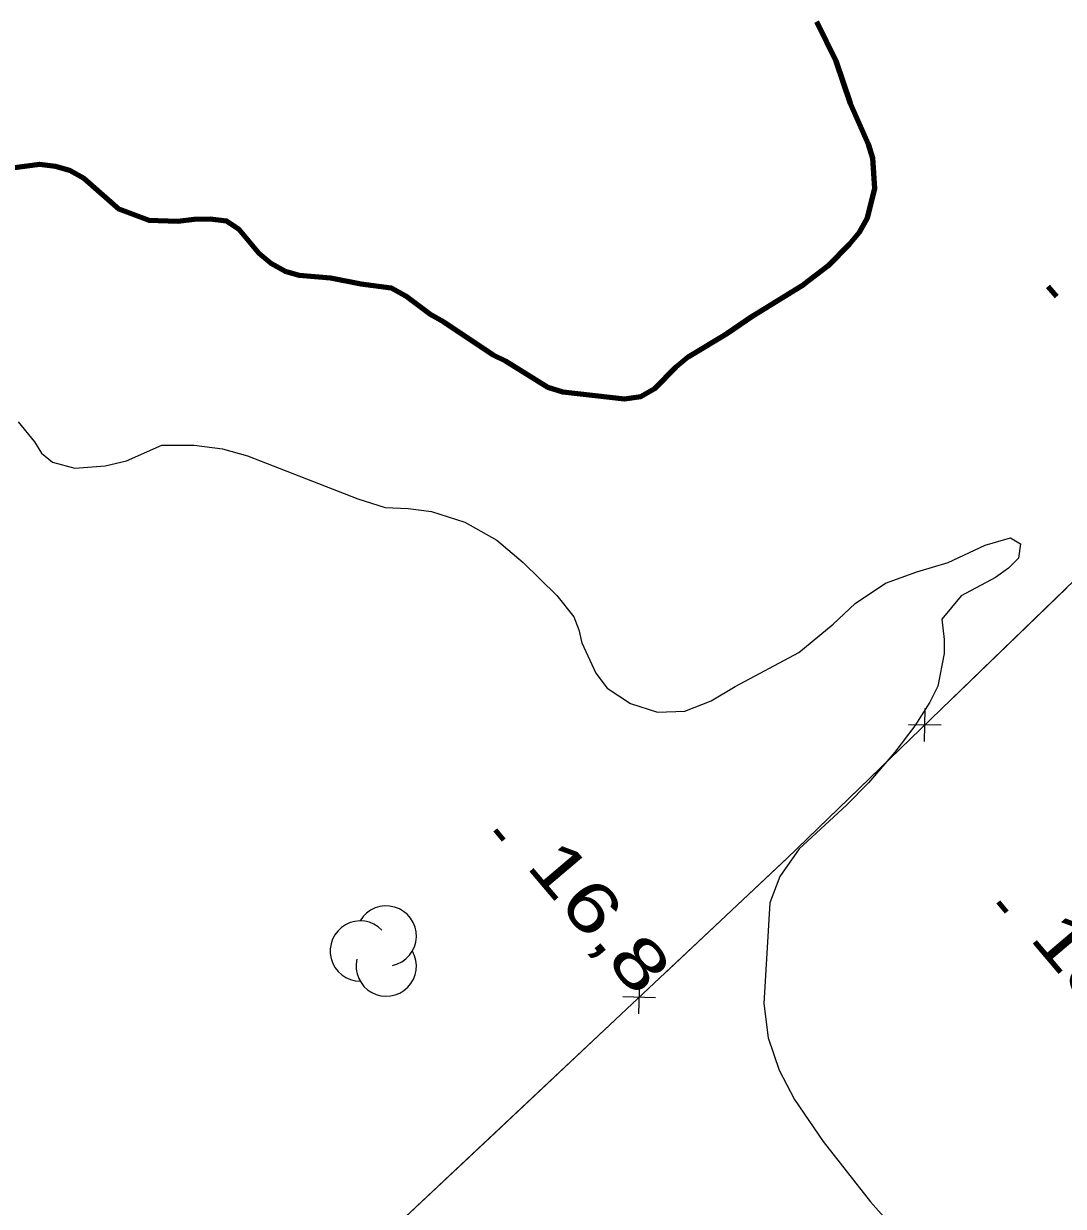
# Model space of a CAD drawing. Extents: x 386081 to 389416, y 5130568 to 5134082.
# Drawn here: x 388147.2 to 388210.4, y 5132424.5 to 5132496.4 of the extents above; entities that cross this region are included whole.
import ezdxf

# ---------------------------------------------------------------- set-up
doc = ezdxf.new("R2010")
doc.units = 0
doc.header["$LTSCALE"] = 1.2
doc.linetypes.add('DASH_DOUBLE_DOT', pattern=[9.2, 5, -1.2, 0.3, -1.2, 0.3, -1.2])
for name, color, linetype, lineweight in [('2', 7, 'Continuous', 13), ('3', 7, 'Continuous', 140), ('37', 7, 'Continuous', 13), ('4', 7, 'DASH_DOUBLE_DOT', 53), ('44', 7, 'Continuous', 25)]:
    doc.layers.add(name, color=color, linetype=linetype, lineweight=lineweight)

msp = doc.modelspace()

# ---------------------------------------------------------------- linework, layer by layer
at = {"layer": '2'}
for points in [[(388146.84, 5132472.17), (388147.83, 5132470.95), (388148.26, 5132470.27), (388148.93, 5132469.72), (388150.29, 5132469.36), (388152.13, 5132469.5), (388153.42, 5132469.81), (388155.57, 5132470.75), (388157.54, 5132470.76), (388159.26, 5132470.53), (388160.79, 5132470.11), (388167.49, 5132467.5), (388169.15, 5132466.96), (388170.56, 5132466.91), (388171.97, 5132466.73), (388174, 5132466.07), (388175.96, 5132464.97), (388177.56, 5132463.63), (388179.59, 5132461.61), (388180.63, 5132460.32), (388180.94, 5132459.53), (388181.12, 5132458.73), (388181.98, 5132456.89), (388182.66, 5132455.97), (388184.07, 5132455.05), (388185.73, 5132454.51), (388187.39, 5132454.58), (388188.98, 5132455.21), (388190.45, 5132456.08), (388194.32, 5132458.14), (388196.4, 5132459.88), (388197.75, 5132461.12), (388199.59, 5132462.36), (388201.49, 5132463.05), (388203.39, 5132463.62), (388205.65, 5132464.68), (388207.19, 5132465.12), (388207.8, 5132464.75), (388207.68, 5132463.89), (388207.07, 5132463.27), (388206.27, 5132462.71), (388204.19, 5132461.59), (388203.02, 5132460.17), (388203.15, 5132458.94), (388203.15, 5132458.08), (388202.78, 5132456.1), (388202.29, 5132455.12), (388201.37, 5132453.69)], [(388201.37, 5132453.69), (388200.15, 5132452.09), (388198.55, 5132450.23), (388197.21, 5132448.86), (388194.33, 5132446.2), (388193.16, 5132444.53), (388192.55, 5132442.92), (388192.19, 5132436.8), (388192.46, 5132434.72), (388193.12, 5132432.74), (388194.05, 5132430.96), (388195.79, 5132428.41), (388198.68, 5132424.74), (388203.66, 5132419.13)]]:
    msp.add_lwpolyline(points, dxfattribs=at)
at = {"layer": '3'}
for p, q in [((388209.47, 5132480.41), (388209.98, 5132479.8)), ((388175.84, 5132447.36), (388176.35, 5132446.75)), ((388206.44, 5132442.99), (388206.95, 5132442.38))]:
    msp.add_line(p, q, dxfattribs=at)
at = {"layer": '37'}
for p, q in [((388203.42, 5132455.13), (388210.61, 5132462.08)), ((388201.96, 5132452.74), (388202, 5132454.74)), ((388202.98, 5132453.72), (388200.98, 5132453.75)), ((388186.07, 5132438.55), (388193.35, 5132445.4)), ((388184.58, 5132436.18), (388184.64, 5132438.18)), ((388185.61, 5132437.15), (388183.61, 5132437.21)), ((388175.86, 5132428.96), (388183.15, 5132435.81)), ((388168.57, 5132422.12), (388175.86, 5132428.96))]:
    msp.add_line(p, q, dxfattribs=at)
for points in [[(388287.34, 5132289.38), (388248.74, 5132321.74), (388184.09, 5132375.18), (388160.13, 5132394.21), (388149.23, 5132403.94), (388193.58, 5132445.61), (388211.11, 5132462.57), (388223.86, 5132474.92), (388275.98, 5132526.57), (388290.69, 5132513.84), (388312.5, 5132495.69), (388330.93, 5132502.38), (388348.58, 5132490.76), (388363.91, 5132480.45), (388379.23, 5132469.92), (388376.66, 5132457.38), (388392.28, 5132440.75), (388403.14, 5132429.78), (388404.34, 5132428.8), (388409.3, 5132426.19)], [(388193.35, 5132445.4), (388193.58, 5132445.61), (388200.54, 5132452.35)]]:
    msp.add_lwpolyline(points, dxfattribs=at)
at = {"layer": '4', "linetype": 'Continuous', "lineweight": 90}
msp.add_lwpolyline([(388146.16, 5132487.58), (388148.13, 5132487.84), (388149.11, 5132487.72), (388149.97, 5132487.48), (388150.84, 5132487), (388152.99, 5132485.1), (388154.77, 5132484.43), (388156.55, 5132484.38), (388157.54, 5132484.51), (388158.52, 5132484.52), (388159.51, 5132484.4), (388160.24, 5132483.91), (388161.47, 5132482.44), (388162.21, 5132481.83), (388163.07, 5132481.34), (388163.93, 5132481.1), (388165.84, 5132480.93), (388167.68, 5132480.57), (388169.52, 5132480.33), (388170.39, 5132479.84), (388171.86, 5132478.75), (388172.72, 5132478.26), (388175.73, 5132476.24), (388176.47, 5132475.88), (388179.05, 5132474.29), (388179.97, 5132473.99), (388183.72, 5132473.58), (388184.7, 5132473.71), (388185.56, 5132474.21), (388186.85, 5132475.51), (388187.58, 5132476.13), (388189.98, 5132477.57), (388191.51, 5132478.62), (388194.64, 5132480.55), (388196.11, 5132481.67), (388197.4, 5132482.97), (388198.01, 5132483.71), (388198.5, 5132484.58), (388198.93, 5132486.37), (388198.81, 5132488.21), (388198.56, 5132489.07), (388197.45, 5132491.53), (388196.59, 5132494.11), (388195.42, 5132496.5)], dxfattribs=at)
at = {"layer": '44'}
for centre, start, end in [((388169.225, 5132440.908), 282.26917, 149.72626), ((388167.649, 5132439.992), 44.11537, 269.80396), ((388169.225, 5132439.075), 166.93686, 29.62122)]:
    msp.add_arc(centre, 1.833, start, end, dxfattribs=at)

# ---------------------------------------------------------------- texts
at = {"layer": '3'}
for s, width, p in [('16,8   ', 1.35, (388177.67, 5132445.14)), ('15,5   ', 1.4, (388208.27, 5132440.77))]:
    msp.add_text(s, height=3, rotation=310.294, dxfattribs=dict(at, width=width)).set_placement(p)

doc.saveas('drawing.dxf')
